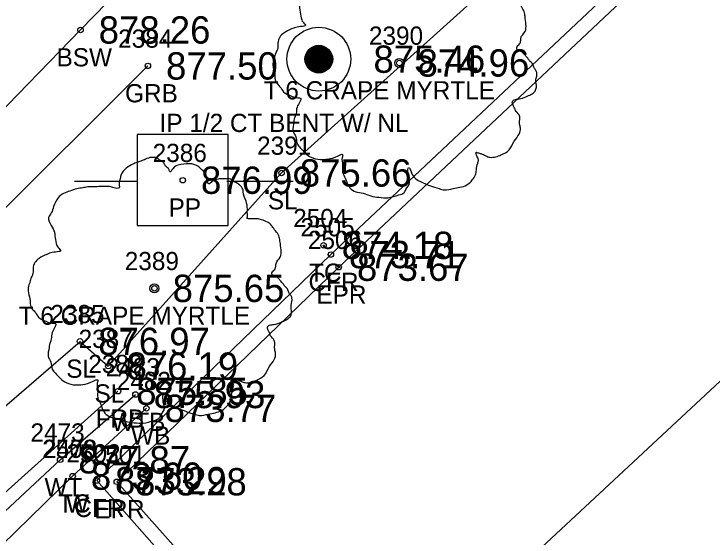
# Model space of a CAD drawing. Extents: x 1622501 to 1626664, y 1117816 to 1121579.
# Drawn here: x 1623758.97 to 1623797.31, y 1118988.22 to 1119016.95 of the extents above; entities that cross this region are included whole.
import ezdxf

# ---------------------------------------------------------------- set-up
doc = ezdxf.new("R2010")
doc.units = 0
for name, color, linetype in [('RD_EX_BldgApp', 7, 'Continuous'), ('RD_EX_Conc', 7, 'Continuous'), ('RD_EX_Conc_txCode', 7, 'Continuous'), ('RD_EX_DR_Pipe', 7, 'Continuous'), ('RD_EX_DV_Prop_txCode', 7, 'Continuous'), ('RD_EX_DV_PropPin', 7, 'Continuous'), ('RD_EX_Fence_Other', 7, 'Continuous'), ('RD_EX_Fence_Other_txCode', 7, 'Continuous'), ('RD_EX_GuardRail', 7, 'Continuous'), ('RD_EX_GuardRail_txCode', 7, 'Continuous'), ('RD_EX_Misc', 7, 'Continuous'), ('RD_EX_Misc_txCode', 7, 'Continuous'), ('RD_EX_Road', 7, 'Continuous'), ('RD_EX_Road_txCode', 7, 'Continuous'), ('RD_EX_TX_Conc_ELEV', 7, 'Continuous'), ('RD_EX_TX_DV_Prop_ELEV', 7, 'Continuous'), ('RD_EX_TX_Fence_Other_ELEV', 7, 'Continuous'), ('RD_EX_TX_GuardRail_ELEV', 7, 'Continuous'), ('RD_EX_TX_Misc_ELEV', 7, 'Continuous'), ('RD_EX_TX_Road_ELEV', 7, 'Continuous'), ('RD_EX_TX_VEG_ELEV', 7, 'Continuous'), ('RD_EX_UT', 7, 'Continuous'), ('RD_EX_UT_txCode', 7, 'Continuous'), ('RD_EX_VEG', 7, 'Continuous'), ('RD_EX_VEG_txCode', 7, 'Continuous'), ('RD_HC_Survey_ELEV', 7, 'Continuous'), ('RD_SMD_Locator', 7, 'Continuous')]:
    doc.layers.add(name, color=color, linetype=linetype)

msp = doc.modelspace()

# ---------------------------------------------------------------- linework, layer by layer
at = {"layer": 'RD_EX_BldgApp'}
msp.add_lwpolyline([(1623721.004, 1118923.881), (1623713.492, 1118931.399), (1623708.579, 1118936.802), (1623708.092, 1118940.743), (1623709.133, 1118942.964), (1623722.787, 1118955.582), (1623731.375, 1118962.881), (1623739.462, 1118970.878), (1623747.819, 1118978.398), (1623756.721, 1118986.256), (1623762.191, 1118991.565), (1623766.243, 1118995.292)], dxfattribs=at)
at = {"layer": 'RD_EX_Conc'}
for points in [[(1623676.299, 1118912.014), (1623681.213, 1118913.011), (1623680.576, 1118920.41), (1623681.86, 1118928.773), (1623684.243, 1118934.734), (1623688.548, 1118940.788), (1623694.147, 1118946.67), (1623728.265, 1118980.628), (1623762.622, 1119016.068), (1623797.565, 1119051.919), (1623833.104, 1119086.631), (1623869.148, 1119120.8), (1623905.547, 1119154.999), (1623936.969, 1119184.346), (1623933.79, 1119188.026)], [(1623731.27, 1118881.874), (1623724.208, 1118889.844), (1623728.268, 1118894.109), (1623731.921, 1118899.236), (1623734.19, 1118906.762), (1623732.955, 1118915.502), (1623727.506, 1118923.921), (1623710.242, 1118942.93), (1623723.924, 1118955.001), (1623731.892, 1118962.462), (1623739.934, 1118970.016), (1623748.093, 1118977.566), (1623756.653, 1118985.283), (1623766.427, 1118974.182), (1623768.958, 1118972.879), (1623771.85, 1118973.67), (1623773.97, 1118975.964), (1623773.97, 1118975.964), (1623773.559, 1118979.96), (1623763.52, 1118991.319), (1623776.374, 1119003.735), (1623808.841, 1119034.289)]]:
    msp.add_lwpolyline(points, dxfattribs=at)
at = {"layer": 'RD_EX_DR_Pipe'}
msp.add_lwpolyline([(1623764.491, 1118919.853), (1623773.64, 1118974.335), (1623825.837, 1119022.936), (1623907.44, 1119083.04), (1623936.884, 1119056.765)], dxfattribs=at)
at = {"layer": 'RD_EX_DV_PropPin'}
for p, q in [((1623775.257, 1119013.854), (1623775.257, 1119015.074)), ((1623775.292, 1119013.829), (1623775.292, 1119015.098)), ((1623775.327, 1119013.808), (1623775.327, 1119015.12)), ((1623775.362, 1119013.788), (1623775.362, 1119015.14)), ((1623775.397, 1119013.771), (1623775.397, 1119015.157)), ((1623775.432, 1119013.756), (1623775.432, 1119015.171)), ((1623775.467, 1119013.743), (1623775.467, 1119015.184)), ((1623775.502, 1119013.732), (1623775.502, 1119015.195)), ((1623775.537, 1119013.723), (1623775.537, 1119015.205)), ((1623775.572, 1119013.716), (1623775.572, 1119015.212)), ((1623775.607, 1119013.71), (1623775.607, 1119015.218)), ((1623775.642, 1119013.706), (1623775.642, 1119015.222)), ((1623775.677, 1119013.704), (1623775.677, 1119015.224)), ((1623775.712, 1119013.703), (1623775.712, 1119015.225)), ((1623775.747, 1119013.704), (1623775.747, 1119015.224)), ((1623775.783, 1119013.706), (1623775.783, 1119015.222)), ((1623775.818, 1119013.71), (1623775.818, 1119015.218)), ((1623775.853, 1119013.716), (1623775.853, 1119015.212)), ((1623775.888, 1119013.723), (1623775.888, 1119015.205)), ((1623775.923, 1119013.732), (1623775.923, 1119015.195)), ((1623775.958, 1119013.743), (1623775.958, 1119015.184)), ((1623775.993, 1119013.756), (1623775.993, 1119015.171)), ((1623776.028, 1119013.771), (1623776.028, 1119015.157)), ((1623776.063, 1119013.788), (1623776.063, 1119015.14)), ((1623776.098, 1119013.808), (1623776.098, 1119015.12)), ((1623776.133, 1119013.829), (1623776.133, 1119015.098)), ((1623776.168, 1119013.854), (1623776.168, 1119015.074)), ((1623775.012, 1119014.166), (1623775.012, 1119014.762)), ((1623775.047, 1119014.094), (1623775.047, 1119014.833)), ((1623775.082, 1119014.037), (1623775.082, 1119014.89)), ((1623775.117, 1119013.99), (1623775.117, 1119014.938)), ((1623775.152, 1119013.949), (1623775.152, 1119014.979)), ((1623775.187, 1119013.913), (1623775.187, 1119015.015)), ((1623775.222, 1119013.882), (1623775.222, 1119015.046)), ((1623776.203, 1119013.882), (1623776.203, 1119015.046)), ((1623776.238, 1119013.913), (1623776.238, 1119015.015)), ((1623776.273, 1119013.949), (1623776.273, 1119014.979)), ((1623776.308, 1119013.99), (1623776.308, 1119014.938)), ((1623776.343, 1119014.037), (1623776.343, 1119014.89)), ((1623776.378, 1119014.094), (1623776.378, 1119014.833)), ((1623776.413, 1119014.166), (1623776.413, 1119014.762)), ((1623774.977, 1119014.268), (1623774.977, 1119014.66)), ((1623776.448, 1119014.268), (1623776.448, 1119014.66))]:
    msp.add_line(p, q, dxfattribs=at)
for radius in [1.75, 0.761]:
    msp.add_circle((1623775.712, 1119014.464), radius, dxfattribs=at)
at = {"layer": 'RD_EX_Fence_Other'}
msp.add_lwpolyline([(1623719.865, 1118922.561), (1623707.713, 1118935.278), (1623705.87, 1118941.129), (1623709.567, 1118946.223), (1623737.438, 1118971.731), (1623764.682, 1118996.227)], dxfattribs=at)
at = {"layer": 'RD_EX_GuardRail'}
msp.add_lwpolyline([(1623683.102, 1118919.005), (1623685.557, 1118930.82), (1623696.428, 1118944.075), (1623730.666, 1118978.537), (1623766.322, 1119014.094)], dxfattribs=at)
at = {"layer": 'RD_EX_Misc'}
msp.add_lwpolyline([(1623720.394, 1118923.404), (1623713.005, 1118930.814), (1623708.177, 1118936.136), (1623707.246, 1118941.456), (1623708.502, 1118943.888), (1623721.912, 1118956.453), (1623730.341, 1118964.055), (1623738.647, 1118971.704), (1623746.964, 1118979.27), (1623755.423, 1118986.8), (1623761.506, 1118992.463), (1623765.64, 1118996.049)], dxfattribs=at)
at = {"layer": 'RD_EX_Road'}
msp.add_lwpolyline([(1623731.855, 1118882.514), (1623725.132, 1118889.887), (1623728.967, 1118893.472), (1623732.76, 1118898.859), (1623735.001, 1118906.68), (1623733.773, 1118915.823), (1623728.206, 1118924.533), (1623711.71, 1118942.753), (1623724.203, 1118954.188), (1623732.557, 1118961.78), (1623740.615, 1118969.244), (1623748.717, 1118976.672), (1623756.637, 1118984.034), (1623765.77, 1118973.634), (1623768.775, 1118971.978), (1623773.17, 1118972.305), (1623775.58, 1118974.356), (1623774.206, 1118980.477), (1623764.618, 1118991.256), (1623776.805, 1119003.039), (1623808.744, 1119033.096)], dxfattribs=at)
at = {"layer": 'RD_EX_UT'}
for p, q in [((1623770.731, 1119010.326), (1623765.731, 1119010.326)), ((1623765.731, 1119010.326), (1623765.731, 1119005.326)), ((1623770.731, 1119005.326), (1623770.731, 1119010.326)), ((1623762.3, 1119007.763), (1623765.769, 1119007.763)), ((1623770.659, 1119007.763), (1623774.3, 1119007.763)), ((1623765.731, 1119005.326), (1623770.731, 1119005.326))]:
    msp.add_line(p, q, dxfattribs=at)
at = {"layer": 'RD_EX_VEG'}
msp.add_lwpolyline([(1623719.641, 1118895.843), (1623705.963, 1118915.58), (1623701.704, 1118941.089), (1623733.735, 1118974.045), (1623762.596, 1118998.968), (1623764.149, 1118997.606), (1623773.667, 1119008.214), (1623809.616, 1119040.562), (1623866.904, 1119093.207), (1623868.266, 1119096.09), (1623881.794, 1119107.882), (1623919.645, 1119143.849), (1623945.126, 1119165.729), (1623961.583, 1119122.835), (1623970.119, 1119088.038)], dxfattribs=at)
for centre, radius in [((1623780.133, 1119014.256), 0.25), ((1623780.121, 1119014.237), 0.0001), ((1623766.684, 1119001.877), 0.25), ((1623766.672, 1119001.858), 0.0001)]:
    msp.add_circle(centre, radius, dxfattribs=at)
for points in [[(1623780.265, 1119021.424), (1623779.965, 1119021.449), (1623779.641, 1119021.349), (1623779.391, 1119021.249), (1623779.166, 1119021.174), (1623778.941, 1119021.074), (1623778.641, 1119020.899), (1623778.416, 1119020.699), (1623778.291, 1119020.449), (1623778.241, 1119020.224), (1623778.191, 1119019.949), (1623778.191, 1119019.774), (1623778.066, 1119019.749), (1623777.916, 1119019.774), (1623777.666, 1119019.849), (1623777.417, 1119019.849), (1623777.167, 1119019.849), (1623776.817, 1119019.824), (1623776.467, 1119019.824), (1623776.192, 1119019.774), (1623775.867, 1119019.724), (1623775.492, 1119019.599), (1623775.143, 1119019.474), (1623774.843, 1119019.224), (1623774.593, 1119018.75), (1623774.468, 1119018.4), (1623774.318, 1119018.15), (1623774.468, 1119017.7), (1623774.643, 1119017.35), (1623774.668, 1119017.15), (1623774.743, 1119016.726), (1623774.843, 1119016.501), (1623774.968, 1119016.301), (1623774.893, 1119016.276), (1623774.518, 1119016.226), (1623774.218, 1119016.126), (1623773.793, 1119015.901), (1623773.568, 1119015.676), (1623773.468, 1119015.351), (1623773.443, 1119015.001), (1623773.343, 1119014.801), (1623773.268, 1119014.527), (1623773.243, 1119014.452), (1623773.193, 1119014.127), (1623773.293, 1119013.677), (1623773.318, 1119013.327), (1623773.443, 1119013.102), (1623773.593, 1119012.927), (1623773.768, 1119012.677), (1623774.168, 1119012.452), (1623774.493, 1119012.352), (1623774.693, 1119012.328), (1623774.518, 1119011.828), (1623774.468, 1119011.478), (1623774.343, 1119011.078), (1623774.343, 1119011.003), (1623774.293, 1119010.528), (1623774.443, 1119010.203), (1623774.518, 1119009.829), (1623774.693, 1119009.604), (1623774.968, 1119009.304), (1623775.292, 1119009.079), (1623775.792, 1119008.954), (1623776.192, 1119008.979), (1623776.767, 1119009.154), (1623777.017, 1119009.229), (1623776.992, 1119009.054), (1623777.017, 1119008.679), (1623777.017, 1119008.254), (1623777.167, 1119007.929), (1623777.267, 1119007.655), (1623777.417, 1119007.405), (1623777.741, 1119007.18), (1623778.141, 1119007.105), (1623778.566, 1119006.955), (1623779.016, 1119006.88), (1623779.516, 1119006.855), (1623780.115, 1119007.005), (1623780.39, 1119007.13), (1623780.49, 1119007.305), (1623780.69, 1119007.68), (1623780.64, 1119007.904), (1623780.665, 1119008.504), (1623780.765, 1119008.329), (1623780.94, 1119007.979), (1623781.44, 1119007.68), (1623781.84, 1119007.505), (1623782.314, 1119007.355), (1623782.614, 1119007.28), (1623783.089, 1119007.355), (1623783.464, 1119007.43), (1623783.839, 1119007.555), (1623784.139, 1119007.829), (1623784.314, 1119008.104), (1623784.364, 1119008.379), (1623784.438, 1119008.754), (1623784.488, 1119008.929)], [(1623784.488, 1119008.929), (1623784.414, 1119009.104), (1623784.364, 1119009.354), (1623784.438, 1119009.329), (1623784.613, 1119009.279), (1623784.888, 1119009.154), (1623785.113, 1119009.079), (1623785.438, 1119009.104), (1623785.713, 1119009.204), (1623786.163, 1119009.479), (1623786.438, 1119009.954), (1623786.712, 1119010.353), (1623786.787, 1119010.678), (1623786.737, 1119010.903), (1623786.712, 1119011.403), (1623786.513, 1119011.653), (1623786.463, 1119011.778), (1623786.363, 1119012.178), (1623786.438, 1119012.228), (1623786.712, 1119012.278), (1623787.087, 1119012.402), (1623787.362, 1119012.527), (1623787.587, 1119012.702), (1623787.662, 1119012.927), (1623787.637, 1119013.327), (1623787.687, 1119013.727), (1623787.612, 1119013.877), (1623787.512, 1119014.027), (1623787.437, 1119014.227), (1623787.287, 1119014.377), (1623787.187, 1119014.527), (1623787.087, 1119014.626), (1623786.962, 1119014.776), (1623786.787, 1119014.901), (1623786.638, 1119014.951), (1623786.588, 1119015.101), (1623786.737, 1119015.301), (1623786.787, 1119015.401), (1623786.812, 1119015.626), (1623787.037, 1119015.976), (1623787.087, 1119016.376), (1623787.037, 1119016.801), (1623786.987, 1119017.075), (1623786.837, 1119017.35), (1623786.638, 1119017.6), (1623786.513, 1119017.775), (1623786.338, 1119017.9), (1623786.013, 1119018.025), (1623785.763, 1119018.075), (1623785.413, 1119018.075), (1623785.213, 1119018.125), (1623785.238, 1119018.175), (1623785.238, 1119018.325), (1623785.238, 1119018.6), (1623785.163, 1119019.05), (1623785.013, 1119019.549), (1623785.013, 1119019.574), (1623784.913, 1119019.824), (1623784.688, 1119020.024), (1623784.513, 1119020.124), (1623784.314, 1119020.249), (1623784.064, 1119020.274), (1623783.764, 1119020.274), (1623783.489, 1119020.224), (1623783.289, 1119020.124), (1623783.114, 1119019.999), (1623783.039, 1119020.149), (1623782.939, 1119020.449), (1623782.889, 1119020.599), (1623782.739, 1119020.774), (1623782.514, 1119020.974), (1623782.064, 1119021.099), (1623781.44, 1119021.024), (1623781.14, 1119020.824), (1623780.99, 1119020.649), (1623780.94, 1119020.774), (1623780.74, 1119020.974), (1623780.64, 1119021.149), (1623780.465, 1119021.274), (1623780.315, 1119021.374), (1623780.215, 1119021.424)], [(1623766.816, 1119009.044), (1623766.516, 1119009.069), (1623766.191, 1119008.969), (1623765.942, 1119008.869), (1623765.717, 1119008.794), (1623765.492, 1119008.694), (1623765.192, 1119008.519), (1623764.967, 1119008.319), (1623764.842, 1119008.069), (1623764.792, 1119007.844), (1623764.742, 1119007.57), (1623764.742, 1119007.395), (1623764.617, 1119007.37), (1623764.467, 1119007.395), (1623764.217, 1119007.47), (1623763.967, 1119007.47), (1623763.717, 1119007.47), (1623763.368, 1119007.445), (1623763.018, 1119007.445), (1623762.743, 1119007.395), (1623762.418, 1119007.345), (1623762.043, 1119007.22), (1623761.693, 1119007.095), (1623761.394, 1119006.845), (1623761.144, 1119006.37), (1623761.019, 1119006.02), (1623760.869, 1119005.77), (1623761.019, 1119005.321), (1623761.194, 1119004.971), (1623761.219, 1119004.771), (1623761.294, 1119004.346), (1623761.394, 1119004.121), (1623761.518, 1119003.921), (1623761.444, 1119003.896), (1623761.069, 1119003.846), (1623760.769, 1119003.746), (1623760.344, 1119003.521), (1623760.119, 1119003.296), (1623760.019, 1119002.972), (1623759.994, 1119002.622), (1623759.894, 1119002.422), (1623759.819, 1119002.147), (1623759.794, 1119002.072), (1623759.744, 1119001.747), (1623759.844, 1119001.297), (1623759.869, 1119000.947), (1623759.994, 1119000.723), (1623760.144, 1119000.548), (1623760.319, 1119000.298), (1623760.719, 1119000.073), (1623761.044, 1118999.973), (1623761.244, 1118999.948), (1623761.069, 1118999.448), (1623761.019, 1118999.098), (1623760.894, 1118998.698), (1623760.894, 1118998.624), (1623760.844, 1118998.149), (1623760.994, 1118997.824), (1623761.069, 1118997.449), (1623761.244, 1118997.224), (1623761.518, 1118996.924), (1623761.843, 1118996.699), (1623762.343, 1118996.574), (1623762.743, 1118996.599), (1623763.318, 1118996.774), (1623763.568, 1118996.849), (1623763.543, 1118996.674), (1623763.568, 1118996.299), (1623763.568, 1118995.875), (1623763.717, 1118995.55), (1623763.817, 1118995.275), (1623763.967, 1118995.025), (1623764.292, 1118994.8), (1623764.692, 1118994.725), (1623765.117, 1118994.575), (1623765.567, 1118994.5), (1623766.066, 1118994.475), (1623766.666, 1118994.625), (1623766.941, 1118994.75), (1623767.041, 1118994.925), (1623767.241, 1118995.3), (1623767.191, 1118995.525), (1623767.216, 1118996.125), (1623767.316, 1118995.95), (1623767.491, 1118995.6), (1623767.991, 1118995.3), (1623768.39, 1118995.125), (1623768.865, 1118994.975), (1623769.165, 1118994.9), (1623769.64, 1118994.975), (1623770.015, 1118995.05), (1623770.39, 1118995.175), (1623770.689, 1118995.45), (1623770.864, 1118995.725), (1623770.914, 1118996), (1623770.989, 1118996.374), (1623771.039, 1118996.549)], [(1623771.039, 1118996.549), (1623770.964, 1118996.724), (1623770.914, 1118996.974), (1623770.989, 1118996.949), (1623771.164, 1118996.899), (1623771.439, 1118996.774), (1623771.664, 1118996.699), (1623771.989, 1118996.724), (1623772.264, 1118996.824), (1623772.714, 1118997.099), (1623772.988, 1118997.574), (1623773.263, 1118997.974), (1623773.338, 1118998.299), (1623773.288, 1118998.524), (1623773.263, 1118999.023), (1623773.063, 1118999.273), (1623773.013, 1118999.398), (1623772.913, 1118999.798), (1623772.988, 1118999.848), (1623773.263, 1118999.898), (1623773.638, 1119000.023), (1623773.913, 1119000.148), (1623774.138, 1119000.323), (1623774.213, 1119000.548), (1623774.188, 1119000.947), (1623774.238, 1119001.347), (1623774.163, 1119001.497), (1623774.063, 1119001.647), (1623773.988, 1119001.847), (1623773.838, 1119001.997), (1623773.738, 1119002.147), (1623773.638, 1119002.247), (1623773.513, 1119002.397), (1623773.338, 1119002.522), (1623773.188, 1119002.572), (1623773.138, 1119002.722), (1623773.288, 1119002.922), (1623773.338, 1119003.022), (1623773.363, 1119003.246), (1623773.588, 1119003.596), (1623773.638, 1119003.996), (1623773.588, 1119004.421), (1623773.538, 1119004.696), (1623773.388, 1119004.971), (1623773.188, 1119005.221), (1623773.063, 1119005.396), (1623772.888, 1119005.52), (1623772.564, 1119005.645), (1623772.314, 1119005.695), (1623771.964, 1119005.695), (1623771.764, 1119005.745), (1623771.789, 1119005.795), (1623771.789, 1119005.945), (1623771.789, 1119006.22), (1623771.714, 1119006.67), (1623771.564, 1119007.17), (1623771.564, 1119007.195), (1623771.464, 1119007.445), (1623771.239, 1119007.645), (1623771.064, 1119007.744), (1623770.864, 1119007.869), (1623770.614, 1119007.894), (1623770.315, 1119007.894), (1623770.04, 1119007.844), (1623769.84, 1119007.744), (1623769.665, 1119007.62), (1623769.59, 1119007.769), (1623769.49, 1119008.069), (1623769.44, 1119008.219), (1623769.29, 1119008.394), (1623769.065, 1119008.594), (1623768.615, 1119008.719), (1623767.991, 1119008.644), (1623767.691, 1119008.444), (1623767.541, 1119008.269), (1623767.491, 1119008.394), (1623767.291, 1119008.594), (1623767.191, 1119008.769), (1623767.016, 1119008.894), (1623766.866, 1119008.994), (1623766.766, 1119009.044)]]:
    msp.add_spline(points, degree=3, dxfattribs=at)
at = {"layer": 'RD_SMD_Locator'}
for centre in [(1623762.622, 1119016.068), (1623775.713, 1119014.464), (1623780.133, 1119014.256), (1623766.322, 1119014.094), (1623773.667, 1119008.214), (1623768.24, 1119007.817), (1623775.972, 1119004.24), (1623776.374, 1119003.735), (1623776.805, 1119003.039), (1623766.684, 1119001.877), (1623762.596, 1118998.968), (1623764.149, 1118997.606), (1623764.682, 1118996.227), (1623765.64, 1118996.049), (1623766.243, 1118995.292), (1623761.506, 1118992.463), (1623762.191, 1118991.565), (1623762.191, 1118991.565), (1623763.52, 1118991.319), (1623764.618, 1118991.256)]:
    msp.add_circle(centre, 0.15, dxfattribs=at)

# ---------------------------------------------------------------- texts
at = {"layer": 'RD_EX_Conc_txCode'}
for s, p in [('BSW', (1623761.307, 1119014.068)), ('2504', (1623774.303, 1119005.24)), ('2505', (1623774.705, 1119004.735)), ('TC', (1623775.177, 1119002.24)), ('CFR', (1623775.146, 1119001.735)), ('2503', (1623760.521, 1118992.565)), ('2502', (1623761.851, 1118992.319)), ('TC', (1623761.395, 1118989.565)), ('CFR', (1623762.292, 1118989.319))]:
    msp.add_text(s, height=1, dxfattribs=at).set_placement(p)
at = {"layer": 'RD_EX_DV_Prop_txCode'}
msp.add_text('IP 1/2 CT BENT W/ NL', height=1, dxfattribs=at).set_placement((1623766.964, 1119010.464))
at = {"layer": 'RD_EX_Fence_Other_txCode'}
for s, p in [('2388', (1623763.052, 1118997.227)), ('FRB', (1623763.453, 1118994.227))]:
    msp.add_text(s, height=1, dxfattribs=at).set_placement(p)
at = {"layer": 'RD_EX_GuardRail_txCode'}
for s, p in [('2384', (1623764.692, 1119015.094)), ('GRB', (1623765.07, 1119012.094))]:
    msp.add_text(s, height=1, dxfattribs=at).set_placement(p)
at = {"layer": 'RD_EX_Misc_txCode'}
for s, p in [('2483', (1623764.01, 1118997.049)), ('2482', (1623764.613, 1118996.292)), ('WTB', (1623764.31, 1118994.049)), ('2473', (1623759.876, 1118993.463)), ('WB', (1623765.4, 1118993.292)), ('2478', (1623760.561, 1118992.565)), ('WT', (1623760.647, 1118990.463)), ('W', (1623761.821, 1118989.565))]:
    msp.add_text(s, height=1, dxfattribs=at).set_placement(p)
at = {"layer": 'RD_EX_Road_txCode'}
for s, p in [('2506', (1623775.112, 1119004.039)), ('EPR', (1623775.577, 1119001.039)), ('2501', (1623763.232, 1118992.256)), ('EPR', (1623763.39, 1118989.256))]:
    msp.add_text(s, height=1, dxfattribs=at).set_placement(p)
at = {"layer": 'RD_EX_TX_Conc_ELEV'}
for s, p in [('878.26', (1623763.622, 1119015.318)), ('874.18', (1623776.972, 1119003.49)), ('873.71', (1623777.374, 1119002.985)), ('873.60', (1623763.191, 1118990.815)), ('873.29', (1623764.52, 1118990.569))]:
    msp.add_text(s, height=1.5, dxfattribs=at).set_placement(p)
at = {"layer": 'RD_EX_TX_DV_Prop_ELEV'}
msp.add_text('875.46', height=1.5, dxfattribs=at).set_placement((1623778.713, 1119013.714))
at = {"layer": 'RD_EX_TX_Fence_Other_ELEV'}
msp.add_text('875.85', height=1.5, dxfattribs=at).set_placement((1623765.682, 1118995.477))
at = {"layer": 'RD_EX_TX_GuardRail_ELEV'}
msp.add_text('877.50', height=1.5, dxfattribs=at).set_placement((1623767.322, 1119013.344))
at = {"layer": 'RD_EX_TX_Misc_ELEV'}
for s, p in [('875.93', (1623766.64, 1118995.299)), ('873.77', (1623767.243, 1118994.542)), ('877.87', (1623762.506, 1118991.713)), ('873.60', (1623763.191, 1118990.815))]:
    msp.add_text(s, height=1.5, dxfattribs=at).set_placement(p)
at = {"layer": 'RD_EX_TX_Road_ELEV'}
for s, p in [('873.67', (1623777.805, 1119002.289)), ('873.28', (1623765.618, 1118990.506))]:
    msp.add_text(s, height=1.5, dxfattribs=at).set_placement(p)
at = {"layer": 'RD_EX_TX_VEG_ELEV'}
for s, p in [('874.96', (1623781.133, 1119013.506)), ('875.66', (1623774.667, 1119007.464)), ('875.65', (1623767.684, 1119001.127)), ('876.97', (1623763.596, 1118998.218)), ('876.19', (1623765.149, 1118996.856))]:
    msp.add_text(s, height=1.5, dxfattribs=at).set_placement(p)
at = {"layer": 'RD_EX_UT_txCode'}
for s, p in [('2386', (1623766.586, 1119008.817)), ('PP', (1623767.46, 1119005.817))]:
    msp.add_text(s, height=1, dxfattribs=at).set_placement(p)
at = {"layer": 'RD_EX_VEG_txCode'}
for s, p in [('2390', (1623778.464, 1119015.256)), ('T 6 CRAPE MYRTLE', (1623772.681, 1119012.256)), ('2391', (1623772.321, 1119009.214)), ('SL', (1623772.911, 1119006.214)), ('2389', (1623765.054, 1119002.877)), ('T 6 CRAPE MYRTLE', (1623759.231, 1118999.877)), ('2385', (1623760.966, 1118999.968)), ('2387', (1623762.519, 1118998.606)), ('SL', (1623761.84, 1118996.968)), ('SL', (1623763.393, 1118995.606))]:
    msp.add_text(s, height=1, dxfattribs=at).set_placement(p)
at = {"layer": 'RD_HC_Survey_ELEV'}
msp.add_text('876.99', height=1.5, dxfattribs=at).set_placement((1623769.24, 1119007.067))

doc.saveas('drawing.dxf')
